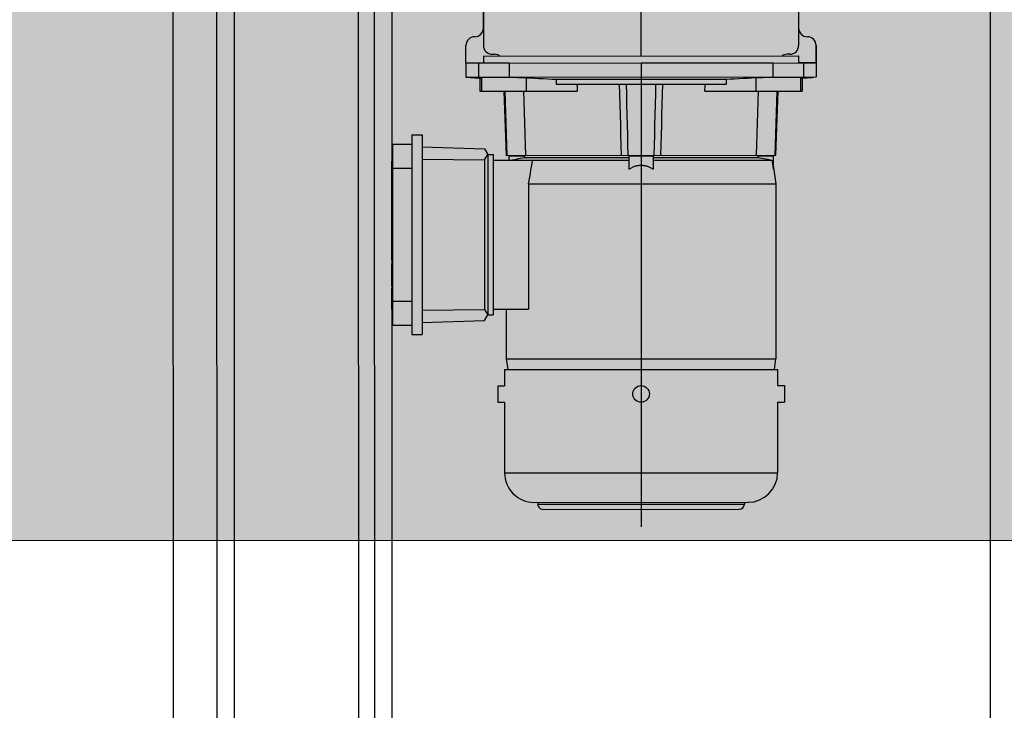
# Model space of a CAD drawing. Header units: metres. Extents: x -270273 to 328371, y -146885 to 591473.
# Tile 350 of 473: x -22564 to -22002, y 451472 to 451866. Entities that reach past the tile are written whole.
import ezdxf
from ezdxf.lldxf.tags import DXFTag

# ---------------------------------------------------------------- set-up
doc = ezdxf.new("R2010")
doc.units = ezdxf.units.M
doc.linetypes.add('DASHED', pattern=[19.05, 12.7, -6.35])
doc.layers.get('0').update_dxf_attribs({"color": 151})
for name, color, linetype in [('B-XX-GR-KRUIDEN-G', 98, 'Continuous'), ('B-XX-VH-KANTVERHARDING-G', 253, 'Continuous'), ('Iv-status-nieuw', 170, 'Continuous')]:
    doc.layers.add(name, color=color, linetype=linetype)
doc.layers.add('B-XX-KL-ELEKTRA-G_HDSR', color=190, linetype='HDSR_Elektra', transparency=0.5)
doc.layers.add('B-XX-VH-VERHARDING-V', color=253, linetype='Continuous', lineweight=18)
doc.styles.get("Standard").update_dxf_attribs({"font": 'iv-font.shx'})
tags = doc.linetypes.add('HDSR_Elektra', pattern='A,25,-2,["E",Standard,S=1.5,R=0,X=0,Y=-0.75],-4', length=31).pattern_tags.tags
tags[6] = DXFTag(74, 10)

# ---------------------------------------------------------------- blocks, each defined once
blk = doc.blocks.new('220236-200 ZCS BA')
for p, q in [((-5139.02, 491.23), (-5139.02, 2871.23)), ((-5499.95, 561.23), (-5499.95, 2801.23)), ((-5338.62, 1478.73), (-5338.62, 1815.72)), ((-5428.62, 1769.23), (-5428.62, 1494.73)), ((-5248.62, 1769.23), (-5248.62, 1494.73)), ((-5606.02, 1681.23), (-5606.02, 561.23)), ((-5581.02, 1681.23), (-5581.02, 561.23)), ((-5571.02, 1681.23), (-5571.02, 531.23)), ((-5491.02, 1681.23), (-5491.02, 531.23)), ((-5481.02, 1681.23), (-5481.02, 561.23)), ((-5428.62, 1494.73), (-5428.62, 1504.98)), ((-5248.62, 1504.98), (-5248.62, 1494.73)), ((-5428.62, 1494.73), (-5428.62, 1484.73)), ((-5248.62, 1494.73), (-5248.62, 1484.73)), ((-5438.62, 1474.73), (-5438.62, 1484.73)), ((-5438.62, 1474.73), (-5438.62, 1484.73)), ((-5423.62, 1479.73), (-5422.18, 1479.73)), ((-5253.62, 1479.73), (-5255.07, 1479.73)), ((-5238.62, 1484.73), (-5238.62, 1474.73)), ((-5238.62, 1474.73), (-5238.62, 1484.73)), ((-5431.46, 1474.73), (-5438.62, 1474.73)), ((-5431.46, 1474.73), (-5438.62, 1474.73)), ((-5438.62, 1474.73), (-5438.62, 1466.73)), ((-5438.62, 1474.73), (-5238.62, 1474.73)), ((-5431.46, 1474.73), (-5431.46, 1474.73)), ((-5414, 1474.73), (-5431.46, 1474.73)), ((-5431.46, 1474.73), (-5431.46, 1474.73)), ((-5414, 1474.73), (-5431.46, 1474.73)), ((-5431.46, 1474.73), (-5431.46, 1466.73)), ((-5428.62, 1478.73), (-5428.62, 1474.73)), ((-5428.62, 1478.73), (-5248.62, 1478.73)), ((-5414, 1474.73), (-5414, 1466.73)), ((-5263.25, 1474.73), (-5338.62, 1474.73)), ((-5338.62, 1474.73), (-5263.25, 1474.73)), ((-5338.62, 1474.73), (-5338.62, 1209.85)), ((-5263.25, 1474.73), (-5263.25, 1466.73)), ((-5248.62, 1478.73), (-5248.62, 1474.73)), ((-5248.62, 1474.73), (-5248.62, 1474.73)), ((-5238.62, 1474.73), (-5248.62, 1474.73)), ((-5248.62, 1474.73), (-5238.62, 1474.73)), ((-5248.62, 1474.73), (-5248.62, 1474.73)), ((-5245.79, 1474.73), (-5245.79, 1466.73)), ((-5238.62, 1474.73), (-5238.62, 1466.73)), ((-5438.62, 1466.73), (-5437.36, 1466.62)), ((-5438.62, 1466.73), (-5238.62, 1466.73)), ((-5437.36, 1466.62), (-5436.1, 1466.52)), ((-5436.1, 1466.52), (-5434.84, 1466.41)), ((-5434.84, 1466.41), (-5433.58, 1466.31)), ((-5433.58, 1466.31), (-5432.32, 1466.2)), ((-5432.32, 1466.2), (-5431.06, 1466.1)), ((-5431.46, 1466.73), (-5431.18, 1466.71)), ((-5431.18, 1466.71), (-5430.9, 1466.7)), ((-5431.06, 1466.1), (-5429.8, 1465.99)), ((-5430.9, 1466.7), (-5430.08, 1466.67)), ((-5430.75, 1466.07), (-5430.75, 1458.73)), ((-5430.08, 1466.67), (-5429.8, 1466.65)), ((-5429.8, 1466.67), (-5429.79, 1466.68)), ((-5429.8, 1466.67), (-5429.8, 1458.73)), ((-5429.79, 1466.68), (-5429.74, 1466.68)), ((-5429.74, 1466.68), (-5429.67, 1466.69)), ((-5429.67, 1466.69), (-5429.57, 1466.69)), ((-5429.57, 1466.69), (-5429.45, 1466.7)), ((-5429.45, 1466.7), (-5429.29, 1466.7)), ((-5429.29, 1466.7), (-5429.11, 1466.71)), ((-5429.11, 1466.71), (-5428.9, 1466.71)), ((-5428.9, 1466.71), (-5428.67, 1466.71)), ((-5428.67, 1466.71), (-5428.41, 1466.72)), ((-5428.41, 1466.72), (-5428.12, 1466.72)), ((-5428.12, 1466.72), (-5427.81, 1466.72)), ((-5427.81, 1466.72), (-5427.47, 1466.72)), ((-5427.47, 1466.72), (-5427.11, 1466.72)), ((-5427.11, 1466.72), (-5426.73, 1466.72)), ((-5426.73, 1466.72), (-5426.55, 1466.72)), ((-5426.55, 1466.72), (-5426.37, 1466.72)), ((-5426.37, 1466.72), (-5426.19, 1466.73)), ((-5426.19, 1466.73), (-5426, 1466.73)), ((-5426, 1466.73), (-5425.8, 1466.73)), ((-5425.8, 1466.73), (-5425.61, 1466.73)), ((-5425.61, 1466.73), (-5425.41, 1466.73)), ((-5425.41, 1466.73), (-5425.2, 1466.73)), ((-5425.2, 1466.73), (-5424.99, 1466.73)), ((-5424.99, 1466.73), (-5424.78, 1466.73)), ((-5424.78, 1466.73), (-5424.57, 1466.73)), ((-5424.57, 1466.73), (-5424.35, 1466.72)), ((-5424.35, 1466.72), (-5424.12, 1466.72)), ((-5424.12, 1466.72), (-5423.9, 1466.72)), ((-5423.9, 1466.72), (-5423.37, 1466.72)), ((-5423.37, 1466.72), (-5422.83, 1466.72)), ((-5422.83, 1466.72), (-5422.28, 1466.72)), ((-5422.28, 1466.72), (-5421.71, 1466.72)), ((-5421.71, 1466.72), (-5421.13, 1466.72)), ((-5421.13, 1466.72), (-5420.54, 1466.71)), ((-5420.54, 1466.71), (-5419.94, 1466.71)), ((-5419.94, 1466.71), (-5419.32, 1466.71)), ((-5419.32, 1466.71), (-5418.7, 1466.7)), ((-5418.7, 1466.7), (-5418.07, 1466.7)), ((-5418.07, 1466.7), (-5417.44, 1466.69)), ((-5417.44, 1466.69), (-5416.8, 1466.69)), ((-5416.8, 1466.69), (-5416.15, 1466.68)), ((-5416.15, 1466.68), (-5415.51, 1466.68)), ((-5415.51, 1466.68), (-5414.86, 1466.67)), ((-5414.86, 1466.67), (-5414.21, 1466.66)), ((-5414.21, 1466.66), (-5413.57, 1466.65)), ((-5414, 1466.73), (-5413.75, 1466.71)), ((-5413.75, 1466.71), (-5413.51, 1466.7)), ((-5413.57, 1466.65), (-5412.92, 1466.64)), ((-5413.51, 1466.7), (-5413.26, 1466.69)), ((-5413.26, 1466.69), (-5413.02, 1466.67)), ((-5413.02, 1466.67), (-5412.77, 1466.66)), ((-5412.92, 1466.64), (-5412.28, 1466.63)), ((-5412.77, 1466.66), (-5412.53, 1466.65)), ((-5412.53, 1466.65), (-5412.28, 1466.63)), ((-5412.28, 1466.63), (-5411.8, 1466.63)), ((-5411.8, 1466.63), (-5411.33, 1466.62)), ((-5411.33, 1466.62), (-5410.86, 1466.61)), ((-5410.86, 1466.61), (-5410.39, 1466.6)), ((-5410.39, 1466.6), (-5409.93, 1466.59)), ((-5409.93, 1466.59), (-5409.47, 1466.58)), ((-5409.47, 1466.58), (-5409.01, 1466.57)), ((-5409.01, 1466.57), (-5408.57, 1466.55)), ((-5408.57, 1466.55), (-5408.13, 1466.54)), ((-5408.13, 1466.54), (-5407.7, 1466.53)), ((-5407.7, 1466.53), (-5407.27, 1466.51)), ((-5407.27, 1466.51), (-5406.85, 1466.5)), ((-5406.85, 1466.5), (-5406.44, 1466.48)), ((-5406.44, 1466.48), (-5406.04, 1466.47)), ((-5406.04, 1466.47), (-5405.65, 1466.45)), ((-5405.65, 1466.45), (-5405.27, 1466.43)), ((-5405.27, 1466.43), (-5404.9, 1466.42)), ((-5404.9, 1466.42), (-5404.54, 1466.4)), ((-5404.54, 1466.4), (-5404.19, 1466.38)), ((-5404.19, 1466.38), (-5404.19, 1458.73)), ((-5404.19, 1466.38), (-5401.77, 1466.26)), ((-5401.77, 1466.26), (-5399.34, 1466.13)), ((-5399.34, 1466.13), (-5396.9, 1466)), ((-5396.9, 1466), (-5394.46, 1465.87)), ((-5394.46, 1465.87), (-5392.03, 1465.74)), ((-5392.03, 1465.74), (-5389.6, 1465.61)), ((-5389.6, 1465.61), (-5387.18, 1465.48)), ((-5387.18, 1465.48), (-5387.18, 1462.73)), ((-5387.18, 1465.48), (-5290.07, 1465.48)), ((-5387.18, 1462.73), (-5290.07, 1462.73)), ((-5375.22, 1462.73), (-5375.21, 1462.15)), ((-5351.04, 1462.73), (-5350.89, 1456.88)), ((-5347.15, 1462.73), (-5347.01, 1456.88)), ((-5330.24, 1456.88), (-5330.09, 1462.73)), ((-5326.36, 1456.88), (-5326.21, 1462.73)), ((-5302.04, 1462.15), (-5302.02, 1462.73)), ((-5290.07, 1465.48), (-5287.64, 1465.61)), ((-5290.07, 1465.48), (-5290.07, 1462.73)), ((-5287.64, 1465.61), (-5285.21, 1465.74)), ((-5285.21, 1465.74), (-5282.78, 1465.87)), ((-5282.78, 1465.87), (-5280.34, 1466)), ((-5280.34, 1466), (-5277.91, 1466.13)), ((-5277.91, 1466.13), (-5275.48, 1466.26)), ((-5275.48, 1466.26), (-5273.05, 1466.38)), ((-5273.05, 1466.38), (-5272.7, 1466.4)), ((-5273.05, 1466.38), (-5273.05, 1458.73)), ((-5272.7, 1466.4), (-5272.34, 1466.42)), ((-5272.34, 1466.42), (-5271.97, 1466.43)), ((-5271.97, 1466.43), (-5271.59, 1466.45)), ((-5271.59, 1466.45), (-5271.2, 1466.47)), ((-5271.2, 1466.47), (-5270.8, 1466.48)), ((-5270.8, 1466.48), (-5270.39, 1466.5)), ((-5270.39, 1466.5), (-5269.97, 1466.51)), ((-5269.97, 1466.51), (-5269.55, 1466.53)), ((-5269.55, 1466.53), (-5269.12, 1466.54)), ((-5269.12, 1466.54), (-5268.68, 1466.55)), ((-5268.68, 1466.55), (-5268.23, 1466.57)), ((-5268.23, 1466.57), (-5267.78, 1466.58)), ((-5267.78, 1466.58), (-5267.32, 1466.59)), ((-5267.32, 1466.59), (-5266.86, 1466.6)), ((-5266.86, 1466.6), (-5266.39, 1466.61)), ((-5266.39, 1466.61), (-5265.92, 1466.62)), ((-5265.92, 1466.62), (-5265.44, 1466.63)), ((-5265.44, 1466.63), (-5264.96, 1466.63)), ((-5264.96, 1466.63), (-5264.72, 1466.65)), ((-5264.96, 1466.63), (-5264.32, 1466.64)), ((-5264.72, 1466.65), (-5264.47, 1466.66)), ((-5264.47, 1466.66), (-5264.23, 1466.67)), ((-5264.32, 1466.64), (-5263.68, 1466.65)), ((-5264.23, 1466.67), (-5263.98, 1466.69)), ((-5263.98, 1466.69), (-5263.74, 1466.7)), ((-5263.74, 1466.7), (-5263.49, 1466.71)), ((-5263.68, 1466.65), (-5263.03, 1466.66)), ((-5263.49, 1466.71), (-5263.25, 1466.73)), ((-5263.03, 1466.66), (-5262.39, 1466.67)), ((-5262.39, 1466.67), (-5261.74, 1466.68)), ((-5261.74, 1466.68), (-5261.09, 1466.68)), ((-5261.09, 1466.68), (-5260.45, 1466.69)), ((-5260.45, 1466.69), (-5259.81, 1466.69)), ((-5259.81, 1466.69), (-5259.17, 1466.7)), ((-5259.17, 1466.7), (-5258.54, 1466.7)), ((-5258.54, 1466.7), (-5257.92, 1466.71)), ((-5257.92, 1466.71), (-5257.31, 1466.71)), ((-5257.31, 1466.71), (-5256.71, 1466.71)), ((-5256.71, 1466.71), (-5256.11, 1466.72)), ((-5256.11, 1466.72), (-5255.53, 1466.72)), ((-5255.53, 1466.72), (-5254.97, 1466.72)), ((-5254.97, 1466.72), (-5254.41, 1466.72)), ((-5254.41, 1466.72), (-5253.87, 1466.72)), ((-5253.87, 1466.72), (-5253.35, 1466.72)), ((-5253.35, 1466.72), (-5253.12, 1466.72)), ((-5253.12, 1466.72), (-5252.9, 1466.72)), ((-5252.9, 1466.72), (-5252.68, 1466.73)), ((-5252.68, 1466.73), (-5252.46, 1466.73)), ((-5252.46, 1466.73), (-5252.25, 1466.73)), ((-5252.25, 1466.73), (-5252.04, 1466.73)), ((-5252.04, 1466.73), (-5251.84, 1466.73)), ((-5251.84, 1466.73), (-5251.64, 1466.73)), ((-5251.64, 1466.73), (-5251.44, 1466.73)), ((-5251.44, 1466.73), (-5251.25, 1466.73)), ((-5251.25, 1466.73), (-5251.06, 1466.73)), ((-5251.06, 1466.73), (-5250.87, 1466.72)), ((-5250.87, 1466.72), (-5250.69, 1466.72)), ((-5250.69, 1466.72), (-5250.52, 1466.72)), ((-5250.52, 1466.72), (-5250.13, 1466.72)), ((-5250.13, 1466.72), (-5249.77, 1466.72)), ((-5249.77, 1466.72), (-5249.44, 1466.72)), ((-5249.44, 1466.72), (-5249.12, 1466.72)), ((-5249.12, 1466.72), (-5248.84, 1466.72)), ((-5248.84, 1466.72), (-5248.58, 1466.71)), ((-5248.58, 1466.71), (-5248.34, 1466.71)), ((-5248.34, 1466.71), (-5248.13, 1466.71)), ((-5248.13, 1466.71), (-5247.95, 1466.7)), ((-5247.95, 1466.7), (-5247.8, 1466.7)), ((-5247.8, 1466.7), (-5247.67, 1466.69)), ((-5247.67, 1466.69), (-5247.57, 1466.69)), ((-5247.57, 1466.69), (-5247.5, 1466.68)), ((-5247.5, 1466.68), (-5247.46, 1466.68)), ((-5247.46, 1466.68), (-5247.44, 1466.67)), ((-5247.44, 1466.65), (-5247.17, 1466.67)), ((-5247.44, 1466.67), (-5247.44, 1458.73)), ((-5247.44, 1465.99), (-5246.19, 1466.1)), ((-5247.17, 1466.67), (-5246.89, 1466.68)), ((-5246.89, 1466.68), (-5246.62, 1466.69)), ((-5246.62, 1466.69), (-5246.34, 1466.7)), ((-5246.49, 1466.07), (-5246.49, 1458.73)), ((-5246.34, 1466.7), (-5246.06, 1466.71)), ((-5246.19, 1466.1), (-5244.93, 1466.2)), ((-5246.06, 1466.71), (-5245.79, 1466.73)), ((-5244.93, 1466.2), (-5243.67, 1466.31)), ((-5243.67, 1466.31), (-5242.41, 1466.41)), ((-5242.41, 1466.41), (-5241.15, 1466.52)), ((-5241.15, 1466.52), (-5239.89, 1466.62)), ((-5239.89, 1466.62), (-5238.62, 1466.73)), ((-5430.75, 1458.73), (-5429.8, 1458.73)), ((-5429.8, 1458.73), (-5404.19, 1458.73)), ((-5416.9, 1458.73), (-5415.62, 1422.03)), ((-5416.45, 1458.73), (-5416.25, 1452.58)), ((-5405.78, 1458.73), (-5405.6, 1452.58)), ((-5404.19, 1458.73), (-5375.12, 1458.73)), ((-5375.21, 1462.15), (-5375.19, 1461.58)), ((-5375.19, 1461.58), (-5375.18, 1461.01)), ((-5375.18, 1461.01), (-5375.15, 1459.87)), ((-5375.15, 1459.87), (-5375.12, 1458.73)), ((-5350.89, 1456.88), (-5350.73, 1451.04)), ((-5347.01, 1456.88), (-5346.86, 1451.04)), ((-5330.39, 1451.04), (-5330.24, 1456.88)), ((-5326.51, 1451.04), (-5326.36, 1456.88)), ((-5302.13, 1458.73), (-5302.11, 1459.3)), ((-5302.13, 1458.73), (-5246.49, 1458.73)), ((-5302.11, 1459.3), (-5302.1, 1459.87)), ((-5302.1, 1459.87), (-5302.07, 1461.01)), ((-5302.07, 1461.01), (-5302.05, 1461.58)), ((-5302.05, 1461.58), (-5302.04, 1462.15)), ((-5271.65, 1452.58), (-5271.46, 1458.73)), ((-5261.62, 1422.03), (-5260.34, 1458.73)), ((-5260.99, 1452.58), (-5260.8, 1458.73)), ((-5416.25, 1452.58), (-5416.05, 1446.45)), ((-5405.6, 1452.58), (-5405.41, 1446.44)), ((-5350.73, 1451.04), (-5350.58, 1445.21)), ((-5346.86, 1451.04), (-5346.71, 1445.22)), ((-5330.53, 1445.22), (-5330.39, 1451.04)), ((-5326.66, 1445.21), (-5326.51, 1451.04)), ((-5271.84, 1446.44), (-5271.65, 1452.58)), ((-5261.19, 1446.45), (-5260.99, 1452.58)), ((-5416.05, 1446.45), (-5415.85, 1440.32)), ((-5405.41, 1446.44), (-5405.22, 1440.32)), ((-5272.03, 1440.32), (-5271.84, 1446.44)), ((-5261.39, 1440.32), (-5261.19, 1446.45)), ((-5415.85, 1440.32), (-5415.65, 1434.21)), ((-5405.22, 1440.32), (-5405.03, 1434.21)), ((-5350.58, 1445.21), (-5350.43, 1439.4)), ((-5346.71, 1445.22), (-5346.56, 1439.4)), ((-5330.68, 1439.4), (-5330.53, 1445.22)), ((-5326.81, 1439.4), (-5326.66, 1445.21)), ((-5272.22, 1434.21), (-5272.03, 1440.32)), ((-5261.59, 1434.21), (-5261.39, 1440.32)), ((-5415.65, 1434.21), (-5415.45, 1428.11)), ((-5405.03, 1434.21), (-5404.84, 1428.11)), ((-5350.43, 1439.4), (-5350.28, 1433.6)), ((-5346.56, 1439.4), (-5346.42, 1433.6)), ((-5330.83, 1433.6), (-5330.68, 1439.4)), ((-5326.96, 1433.6), (-5326.81, 1439.4)), ((-5272.4, 1428.11), (-5272.22, 1434.21)), ((-5261.79, 1428.11), (-5261.59, 1434.21)), ((-5469.62, 1433.73), (-5469.62, 1319.73)), ((-5469.62, 1433.73), (-5463.62, 1433.73)), ((-5463.62, 1433.73), (-5463.62, 1319.73)), ((-5350.28, 1433.6), (-5350.13, 1427.81)), ((-5346.42, 1433.6), (-5346.27, 1427.81)), ((-5330.98, 1427.81), (-5330.83, 1433.6)), ((-5327.11, 1427.81), (-5326.96, 1433.6)), ((-5480.62, 1428.48), (-5480.62, 1324.98)), ((-5480.62, 1428.48), (-5469.62, 1428.48)), ((-5463.62, 1426.97), (-5428, 1425.73)), ((-5428, 1425.73), (-5426.14, 1422.51)), ((-5415.45, 1428.11), (-5415.26, 1422.03)), ((-5404.84, 1428.11), (-5404.65, 1422.03)), ((-5350.13, 1427.81), (-5349.98, 1422.03)), ((-5346.27, 1427.81), (-5346.12, 1422.03)), ((-5331.12, 1422.03), (-5330.98, 1427.81)), ((-5327.26, 1422.03), (-5327.11, 1427.81)), ((-5272.59, 1422.03), (-5272.4, 1428.11)), ((-5261.99, 1422.03), (-5261.79, 1428.11)), ((-5481.12, 1418.63), (-5481.12, 1418.56)), ((-5481.12, 1418.63), (-5480.62, 1418.63)), ((-5481.12, 1418.56), (-5481.12, 1415.73)), ((-5481.12, 1418.56), (-5480.62, 1418.56)), ((-5463.62, 1419.91), (-5428, 1419.39)), ((-5428, 1419.39), (-5426.14, 1422.51)), ((-5428, 1419.39), (-5428, 1334.06)), ((-5426.14, 1422.51), (-5426.12, 1422.48)), ((-5426.12, 1422.48), (-5426.12, 1330.98)), ((-5426.12, 1422.48), (-5423.12, 1422.48)), ((-5424.62, 1422.48), (-5423.12, 1422.4)), ((-5423.12, 1422.48), (-5423.12, 1330.98)), ((-5423.12, 1419.23), (-5400.54, 1419.23)), ((-5415.62, 1422.03), (-5261.62, 1422.03)), ((-5414.12, 1421.73), (-5414.12, 1419.23)), ((-5414.12, 1421.73), (-5405.26, 1421.73)), ((-5413.4, 1419.25), (-5413.39, 1419.26)), ((-5413.4, 1419.23), (-5413.4, 1419.25)), ((-5413.39, 1419.3), (-5412.17, 1419.51)), ((-5413.39, 1419.28), (-5413.39, 1419.3)), ((-5413.39, 1419.3), (-5345.62, 1419.3)), ((-5413.39, 1419.27), (-5413.39, 1419.28)), ((-5413.39, 1419.26), (-5413.39, 1419.27)), ((-5412.17, 1419.51), (-5410.97, 1419.72)), ((-5410.97, 1419.72), (-5409.79, 1419.93)), ((-5409.79, 1419.93), (-5408.63, 1420.13)), ((-5408.63, 1420.13), (-5407.49, 1420.33)), ((-5407.49, 1420.33), (-5406.36, 1420.53)), ((-5406.36, 1420.53), (-5405.26, 1420.73)), ((-5405.62, 1422.03), (-5405.62, 1421.73)), ((-5405.26, 1421.73), (-5405.26, 1420.73)), ((-5405.26, 1420.73), (-5345.62, 1420.73)), ((-5401.19, 1415.42), (-5400.87, 1417.33)), ((-5400.87, 1417.33), (-5400.54, 1419.23)), ((-5345.62, 1421.73), (-5345.62, 1414.09)), ((-5345.62, 1421.73), (-5331.62, 1421.73)), ((-5331.62, 1421.73), (-5331.62, 1414.09)), ((-5331.62, 1420.73), (-5271.99, 1420.73)), ((-5331.62, 1419.3), (-5263.86, 1419.3)), ((-5271.99, 1421.73), (-5271.99, 1420.73)), ((-5271.99, 1421.73), (-5263.12, 1421.73)), ((-5271.99, 1420.73), (-5270.88, 1420.53)), ((-5271.62, 1422.03), (-5271.62, 1421.73)), ((-5270.88, 1420.53), (-5269.76, 1420.33)), ((-5269.76, 1420.33), (-5268.62, 1420.13)), ((-5268.62, 1420.13), (-5267.46, 1419.93)), ((-5267.46, 1419.93), (-5266.28, 1419.72)), ((-5266.28, 1419.72), (-5265.08, 1419.51)), ((-5265.08, 1419.51), (-5263.86, 1419.3)), ((-5263.86, 1419.3), (-5263.75, 1418.56)), ((-5263.75, 1418.56), (-5263.65, 1417.82)), ((-5263.65, 1417.82), (-5263.54, 1417.07)), ((-5263.12, 1421.73), (-5263.12, 1414.09)), ((-5481.12, 1415.73), (-5481.12, 1362.21)), ((-5481.12, 1415.73), (-5480.62, 1415.73)), ((-5481.12, 1413.86), (-5480.62, 1413.86)), ((-5480.62, 1414.78), (-5469.62, 1414.78)), ((-5401.84, 1411.57), (-5401.52, 1413.5)), ((-5401.52, 1413.5), (-5401.19, 1415.42)), ((-5345.62, 1414.09), (-5345.25, 1414.33)), ((-5345.25, 1414.33), (-5344.88, 1414.55)), ((-5344.88, 1414.55), (-5344.51, 1414.77)), ((-5344.51, 1414.77), (-5344.14, 1414.96)), ((-5344.14, 1414.96), (-5343.78, 1415.15)), ((-5343.78, 1415.15), (-5343.41, 1415.32)), ((-5343.41, 1415.32), (-5343.04, 1415.48)), ((-5343.04, 1415.48), (-5342.67, 1415.63)), ((-5342.67, 1415.63), (-5342.3, 1415.76)), ((-5342.3, 1415.76), (-5341.93, 1415.88)), ((-5341.93, 1415.88), (-5341.56, 1415.99)), ((-5341.56, 1415.99), (-5341.2, 1416.09)), ((-5341.2, 1416.09), (-5340.83, 1416.17)), ((-5340.83, 1416.17), (-5340.46, 1416.24)), ((-5340.46, 1416.24), (-5340.09, 1416.3)), ((-5340.09, 1416.3), (-5339.73, 1416.34)), ((-5339.73, 1416.34), (-5339.36, 1416.37)), ((-5339.36, 1416.37), (-5338.99, 1416.39)), ((-5338.99, 1416.39), (-5338.62, 1416.4)), ((-5338.62, 1416.4), (-5338.25, 1416.39)), ((-5338.25, 1416.39), (-5337.89, 1416.37)), ((-5337.89, 1416.37), (-5337.52, 1416.34)), ((-5337.52, 1416.34), (-5337.15, 1416.3)), ((-5337.15, 1416.3), (-5336.78, 1416.24)), ((-5336.78, 1416.24), (-5336.42, 1416.17)), ((-5336.42, 1416.17), (-5336.05, 1416.09)), ((-5336.05, 1416.09), (-5335.68, 1415.99)), ((-5335.68, 1415.99), (-5335.31, 1415.88)), ((-5335.31, 1415.88), (-5334.94, 1415.76)), ((-5334.94, 1415.76), (-5334.58, 1415.63)), ((-5334.58, 1415.63), (-5334.21, 1415.48)), ((-5334.21, 1415.48), (-5333.84, 1415.32)), ((-5333.84, 1415.32), (-5333.47, 1415.15)), ((-5333.47, 1415.15), (-5333.1, 1414.96)), ((-5333.1, 1414.96), (-5332.73, 1414.77)), ((-5332.73, 1414.77), (-5332.36, 1414.55)), ((-5332.36, 1414.55), (-5331.99, 1414.33)), ((-5331.99, 1414.33), (-5331.62, 1414.09)), ((-5263.54, 1417.07), (-5263.33, 1415.59)), ((-5263.33, 1415.59), (-5263.12, 1414.09)), ((-5263.12, 1416.4), (-5261.62, 1405.73)), ((-5481.12, 1407.67), (-5480.62, 1407.67)), ((-5481.12, 1406.12), (-5480.62, 1406.12)), ((-5402.83, 1405.73), (-5402.5, 1407.68)), ((-5402.5, 1407.68), (-5402.17, 1409.63)), ((-5402.17, 1409.63), (-5401.84, 1411.57)), ((-5481.12, 1402.88), (-5480.62, 1402.88)), ((-5402.83, 1405.73), (-5402.83, 1334.23)), ((-5402.83, 1405.73), (-5261.62, 1405.73)), ((-5261.62, 1405.73), (-5261.62, 1305.73)), ((-5481.12, 1398.37), (-5480.62, 1398.37)), ((-5481.12, 1397.22), (-5480.62, 1397.22)), ((-5481.12, 1394), (-5480.62, 1394)), ((-5481.12, 1393.94), (-5480.62, 1393.94)), ((-5481.12, 1392.31), (-5480.62, 1392.31)), ((-5481.12, 1388.57), (-5480.62, 1388.57)), ((-5481.12, 1386.95), (-5480.62, 1386.95)), ((-5481.12, 1386.89), (-5480.62, 1386.89)), ((-5481.12, 1383.67), (-5480.62, 1383.67)), ((-5481.12, 1382.51), (-5480.62, 1382.51)), ((-5481.12, 1378), (-5480.62, 1378)), ((-5481.12, 1375.86), (-5481.12, 1375.86)), ((-5481.12, 1374.76), (-5480.62, 1374.76)), ((-5481.12, 1374.55), (-5480.62, 1374.55)), ((-5481.12, 1372.22), (-5480.62, 1372.22)), ((-5481.12, 1367.87), (-5480.62, 1367.87)), ((-5481.12, 1366.61), (-5480.62, 1366.61)), ((-5481.12, 1364.55), (-5480.62, 1364.55)), ((-5481.12, 1362.86), (-5480.62, 1362.86)), ((-5481.12, 1362.21), (-5480.62, 1362.21)), ((-5481.12, 1360.1), (-5481.12, 1352.38)), ((-5481.12, 1360.1), (-5480.62, 1360.1)), ((-5481.12, 1352.38), (-5481.12, 1349.92)), ((-5481.12, 1352.38), (-5480.62, 1352.38)), ((-5481.12, 1349.92), (-5481.12, 1348.62)), ((-5481.12, 1349.92), (-5480.62, 1349.92)), ((-5481.12, 1348.62), (-5481.12, 1348.36)), ((-5481.12, 1348.62), (-5480.62, 1348.62)), ((-5481.12, 1348.36), (-5481.12, 1348.34)), ((-5481.12, 1348.36), (-5480.62, 1348.36)), ((-5481.12, 1348.34), (-5481.12, 1347.27)), ((-5481.12, 1348.34), (-5480.62, 1348.34)), ((-5481.12, 1347.27), (-5480.62, 1347.27)), ((-5481.12, 1345.92), (-5481.12, 1339.72)), ((-5481.12, 1345.92), (-5480.62, 1345.92)), ((-5481.12, 1339.72), (-5481.12, 1338.12)), ((-5481.12, 1339.72), (-5480.62, 1339.72)), ((-5480.62, 1338.67), (-5469.62, 1338.67)), ((-5481.12, 1338.12), (-5481.12, 1336.55)), ((-5481.12, 1338.12), (-5480.62, 1338.12)), ((-5481.12, 1336.55), (-5481.12, 1335.34)), ((-5481.12, 1336.55), (-5480.62, 1336.55)), ((-5481.12, 1335.34), (-5481.12, 1334.25)), ((-5481.12, 1335.34), (-5480.62, 1335.34)), ((-5481.12, 1334.25), (-5481.12, 1333.93)), ((-5481.12, 1334.25), (-5480.62, 1334.25)), ((-5481.12, 1333.93), (-5480.62, 1333.93)), ((-5463.62, 1333.54), (-5428, 1334.06)), ((-5428, 1334.06), (-5426.14, 1330.94)), ((-5423.12, 1334.23), (-5402.83, 1334.23)), ((-5415.62, 1334.23), (-5415.62, 1305.73)), ((-5463.62, 1326.48), (-5428, 1327.73)), ((-5428, 1327.73), (-5426.14, 1330.94)), ((-5426.14, 1330.94), (-5426.12, 1330.98)), ((-5426.12, 1330.98), (-5423.12, 1330.98)), ((-5424.62, 1330.98), (-5423.12, 1331.05)), ((-5480.62, 1324.98), (-5469.62, 1324.98)), ((-5469.62, 1319.73), (-5463.62, 1319.73)), ((-5415.62, 1305.73), (-5414.78, 1299.73)), ((-5415.62, 1305.73), (-5261.62, 1305.73)), ((-5262.47, 1299.73), (-5261.62, 1305.73)), ((-5416.6, 1299.73), (-5416.6, 1290.48)), ((-5416.6, 1299.73), (-5260.65, 1299.73)), ((-5260.65, 1299.73), (-5260.65, 1290.48)), ((-5420.5, 1290.48), (-5420.5, 1280.98)), ((-5420.5, 1290.48), (-5416.6, 1290.48)), ((-5260.65, 1290.48), (-5256.74, 1290.48)), ((-5256.74, 1290.48), (-5256.74, 1280.98)), ((-5420.5, 1280.98), (-5416.6, 1280.98)), ((-5416.6, 1280.98), (-5416.6, 1240.73)), ((-5260.65, 1280.98), (-5260.65, 1240.73)), ((-5260.65, 1280.98), (-5256.74, 1280.98)), ((-5416.6, 1240.73), (-5260.65, 1240.73)), ((-5399.72, 1223.85), (-5277.53, 1223.85)), ((-5397.6, 1223.85), (-5397.6, 1222.73)), ((-5397.6, 1222.73), (-5279.65, 1222.73)), ((-5279.65, 1223.85), (-5279.65, 1222.73)), ((-5394.72, 1219.85), (-5282.53, 1219.85))]:
    blk.add_line(p, q)
blk.add_circle((-5338.62, 1285.73), 4.75)
for centre, radius, start, end in [((-5433.62, 1494.73), 5, 270, 0), ((-5433.62, 1494.73), 5, 270, 0), ((-5243.62, 1494.73), 5, 180, 270), ((-5243.62, 1494.73), 5, 180, 270), ((-5433.62, 1484.73), 5, 90, 180), ((-5433.62, 1484.73), 5, 90, 180), ((-5243.62, 1484.73), 5, 0, 90), ((-5243.62, 1484.73), 5, 0, 90), ((-5423.62, 1484.73), 5, 180, 270), ((-5422.18, 1474.73), 5, 53.1301, 90), ((-5255.07, 1474.73), 5, 90, 126.8699), ((-5253.62, 1484.73), 5, 270, 0), ((-5399.72, 1240.73), 16.88, 180, 270), ((-5277.53, 1240.73), 16.88, 270, 0), ((-5394.72, 1222.73), 2.88, 180, 270), ((-5282.53, 1222.73), 2.88, 270, 0)]:
    blk.add_arc(centre, radius, start, end)

msp = doc.modelspace()

# ---------------------------------------------------------------- hatches: boundary and pattern name
at = {"layer": 'B-XX-GR-KRUIDEN-G'}
h = msp.add_hatch(dxfattribs=at)
h.set_pattern_fill('SWAMP', color=256, scale=200, angle=-97.457492, style=0)
h.set_pattern_definition([(0.0124, (-169787, 422764.2), (2539.05, 4399.95), [635, -4445]), (90.0124, (-169469.6, 422764.3), (-2540.95, 4398.85), [317.5, -8481.32]), (90.0124, (-169390.2, 422764.3), (-2540.95, 4398.85), [254, -8544.82]), (90.0124, (-169549, 422764.3), (-2540.95, 4398.85), [254, -8544.82]), (60.0124, (-169311, 422764.3), (-2540.94, 4398.855), [203.2, -4876.8]), (120.0124, (-169628.3, 422764.3), (-5079.99, -1.09), [203.2, -4876.8])])
edge = h.paths.add_edge_path()
edge.add_line((36170.9472, 467983.6184), (38807.233, 461086.9412))
edge.add_line((38807.233, 461086.9412), (38810.3624, 446608.8711))
edge.add_line((38810.3624, 446608.8711), (36139.8786, 446617.0471))
edge.add_line((36139.8786, 446617.0471), (36139.3863, 448894.8075))
edge.add_arc((26136.1817, 449088.8049), 10005.0855, -1.1110278, 90.28114678)
edge.add_line((26087.0876, 459093.77), (-20270.5154, 459143.9755))
edge.add_arc((-20265.5372, 463740.6222), 4596.6494, -137.9370367, -90.0620515, ccw=False)
edge.add_arc((-19672.5507, 464275.7307), 5395.3822, 181.6170689, 222.0629633, ccw=False)
edge.add_line((-25065.7842, 464123.4761), (-24911.4892, 502084.5462))
edge.add_line((-24911.4892, 502084.5462), (-40389.596, 502066.3386))
edge.add_line((-40389.596, 502066.3386), (-40389.5679, 501936.3442))
edge.add_line((-40389.5679, 501936.3442), (-53833.1309, 502045.977))
edge.add_line((-53833.1309, 502045.977), (-53832.4793, 499030.9938))
edge.add_arc((-53104.9668, 477843.061), 21200.4192, 91.96654498, 195.54166744)
edge.add_line((-73530.2108, 472162.6399), (-85297.5491, 472187.7091))
edge.add_arc((-105694.9499, 477855.2396), 21170.1409, -15.52824644, -5.12163447)
edge.add_line((-84609.3324, 475965.3729), (-84426.1974, 476009.7959))
edge.add_line((-84426.1974, 476009.7959), (-84404.1656, 479488.6016))
edge.add_line((-84404.1656, 479488.6016), (-84592.4424, 479546.1089))
edge.add_arc((-105694.9499, 477855.2396), 21170.1409, 4.58112078, 40.16416305)
edge.add_line((-89516.7368, 491509.5535), (-88685.4405, 492457.8708))
edge.add_line((-88685.4405, 492457.8708), (-91129.8677, 494858.1815))
edge.add_line((-91129.8677, 494858.1815), (-91980.7846, 493982.7483))
edge.add_arc((-105694.9499, 477855.2396), 21170.1409, 49.62353804, 84.87836553)
edge.add_line((-103805.0832, 498940.8572), (-103849.5062, 499123.9922))
edge.add_line((-103849.5062, 499123.9922), (-107328.3119, 499146.024))
edge.add_line((-107328.3119, 499146.024), (-107385.8192, 498957.7472))
edge.add_arc((-105694.9499, 477855.2396), 21170.1409, 94.58112078, 174.69316232)
edge.add_line((-126774.3486, 479813.2536), (-126963.3386, 479758.1356))
edge.add_line((-126963.3386, 479758.1356), (-126970.8713, 478568.7335))
edge.add_line((-126970.8713, 478568.7335), (-131112.6749, 478567.8383))
edge.add_arc((-151816.1218, 482872.4158), 21146.2078, -11.74536935, -5.34483933)
edge.add_line((-130761.8556, 480902.6507), (-130187.6684, 481039.2303))
edge.add_line((-130187.6684, 481039.2303), (-130188.4691, 484743.9745))
edge.add_line((-130188.4691, 484743.9745), (-130763.9199, 484864.1226))
edge.add_arc((-151816.1218, 482872.4158), 21146.2078, 5.40455287, 40.29433512)
edge.add_line((-135687.2267, 496547.9723), (-133699.597, 498565.198))
edge.add_line((-133699.597, 498565.198), (-136154.7736, 501065.7068))
edge.add_line((-136154.7736, 501065.7068), (-138168.0435, 499024.5692))
edge.add_arc((-151816.1218, 482872.4158), 21146.2078, 49.80320678, 84.65516068)
edge.add_line((-149846.3567, 503926.6821), (-149982.9363, 504500.8693))
edge.add_line((-149982.9363, 504500.8693), (-153687.6805, 504500.0685))
edge.add_line((-153687.6805, 504500.0685), (-153807.8287, 503924.6178))
edge.add_arc((-151816.1218, 482872.4158), 21146.2078, 95.40455287, 174.61534846)
edge.add_line((-172869.0143, 484856.8102), (-173444.5807, 484736.4292))
edge.add_line((-173444.5807, 484736.4292), (-173443.9373, 481031.7179))
edge.add_line((-173443.9373, 481031.7179), (-172869.7027, 480895.3377))
edge.add_arc((-151816.1218, 482872.4158), 21146.2078, 185.36474065, 210.81018619)
edge.add_line((-169977.941, 472041.422), (-173156.5236, 469766.6195))
edge.add_line((-173156.5236, 469766.6195), (-173318.7736, 469986.9156))
edge.add_line((-173318.7736, 469986.9156), (-183515.6316, 470032.0264))
edge.add_line((-183515.6316, 470032.0264), (-178966.2174, 504414.1056))
edge.add_line((-178966.2174, 504414.1056), (-138029.0908, 505121.838))
edge.add_line((-138029.0908, 505121.838), (-125211.8682, 505143.466))
edge.add_line((-125211.8682, 505143.466), (-121440.4628, 504962.4419))
edge.add_line((-121440.4628, 504962.4419), (-88409.978, 505411.5782))
edge.add_line((-88409.978, 505411.5782), (-55380.4993, 505934.7039))
edge.add_line((-55380.4993, 505934.7039), (-30572.423, 504796.219))
edge.add_line((-30572.423, 504796.219), (7219.6754, 502185.0736))
edge.add_line((7219.6754, 502185.0736), (36199.6742, 500183.6794))
edge.add_line((36199.6742, 500183.6794), (36170.9472, 467983.6184))
h.paths.add_polyline_path([(-84127.6167, 501450.8827), (-82224.8295, 503264.2573), (-80386.3966, 501456.3581), (-80382.3411, 499652.57), (-82305.7412, 499659.2658)], flags=16)
at = {"layer": 'B-XX-VH-VERHARDING-V'}
h = msp.add_hatch(dxfattribs=at)
h.set_pattern_fill('AR-CONC', color=256, scale=2.5, angle=-97.457492, style=0)
h.set_pattern_definition([(50.01238, (-169787.06, 422764.22), (455.4703, -39.7493), [47.625, -523.875]), (355.0124, (-169787.06, 422764.22), (-88.2103, 477.6226), [38.1, -419.1]), (100.4634, (-169749.1, 422760.9), (367.2616, 437.8711), [40.475, -445.225]), (46.1966, (-169787.1, 422891.2), (677.7203, -104.9593), [71.4375, -785.8125]), (96.648, (-169730.6, 422882.5), (593.377, 618.6922), [60.7125, -667.8375]), (351.1964, (-169787.1, 422891.2), (593.3778, 618.691), [57.15, -628.65]), (21.01238, (-169723.58, 422859.5), (379.09245, -255.5819), [47.625, -523.875]), (326.0124, (-169723.6, 422859.5), (154.4055, 460.5033), [38.1, -419.1]), (71.4638, (-169692, 422838.2), (533.497, 204.9225), [40.475, -445.225]), (37.51238, (-169787.06, 422764.22), (7.67582, 211.38926), [0, -414.02, 0, -425.45, 0, -420.6875]), (7.51238, (-169787.06, 422764.22), (166.99502, 250.48754), [0, -242.57, 0, -404.495, 0, -160.3375]), (327.51238, (-169928.66, 422764.2), (338.97958, -14.2486), [0, -158.75, 0, -495.3, 0, -657.225]), (317.51238, (-169992.16, 422764.18), (370.3092, 63.64627), [0, -206.375, 0, -328.93, 0, -466.725])])
edge = h.paths.add_edge_path()
edge.add_arc((-19378.1518, 448926.3418), 5081.6799, 125.0437223, 148.669815)
edge.add_line((-23718.8466, 451568.6588), (-18625.8903, 451568.67))
edge.add_line((-18625.8903, 451568.67), (-12755.8836, 451560.9493))
edge.add_line((-12755.8836, 451560.9493), (-12756.7518, 453069.215))
edge.add_line((-12756.7518, 453069.215), (-22296.0593, 453086.7849))

# ---------------------------------------------------------------- linework, layer by layer
at = {"layer": 'B-XX-KL-ELEKTRA-G_HDSR', "linetype": 'DASHED', "const_width": 200}
msp.add_lwpolyline([(-22025.0276, 455063.6186, 0.39856671), (-24820.033, 451263.0021)], format="xyb", dxfattribs=at)
at = {"layer": 'B-XX-VH-KANTVERHARDING-G'}
msp.add_lwpolyline([(21437.0163, 454648.0834), (-20311.0375, 454639.0598, 0.41421356), (-25729.8659, 449217.8884), (-25726.7967, 435017.8887, 0.41421356), (-20305.6252, 429599.0604), (21022.4286, 429607.9935, 0.41421356), (31440.1761, 440030.2455), (31439.1775, 444650.2451)], format="xyb", dxfattribs=at)
at = {"layer": 'B-XX-VH-VERHARDING-V'}
msp.add_lwpolyline([(-12756.7518, 453069.215), (-12756.7518, 453069.215), (-22296.0593, 453086.7849, 0.04794061), (-23034.992, 452454.9379, 0.05524043), (-23718.8466, 451568.6588), (-23718.8466, 451568.6588), (-18625.8903, 451568.67), (-12755.8836, 451560.9493), (-12756.7518, 453069.215)], format="xyb", close=True, dxfattribs=at)

# ---------------------------------------------------------------- block references
at = {"layer": 'Iv-status-nieuw', "rotation": 0.0123842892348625}
msp.add_blockref('220236-200 ZCS BA', (-16870.1713, 450367.8263), dxfattribs=at)

doc.saveas('drawing.dxf')
